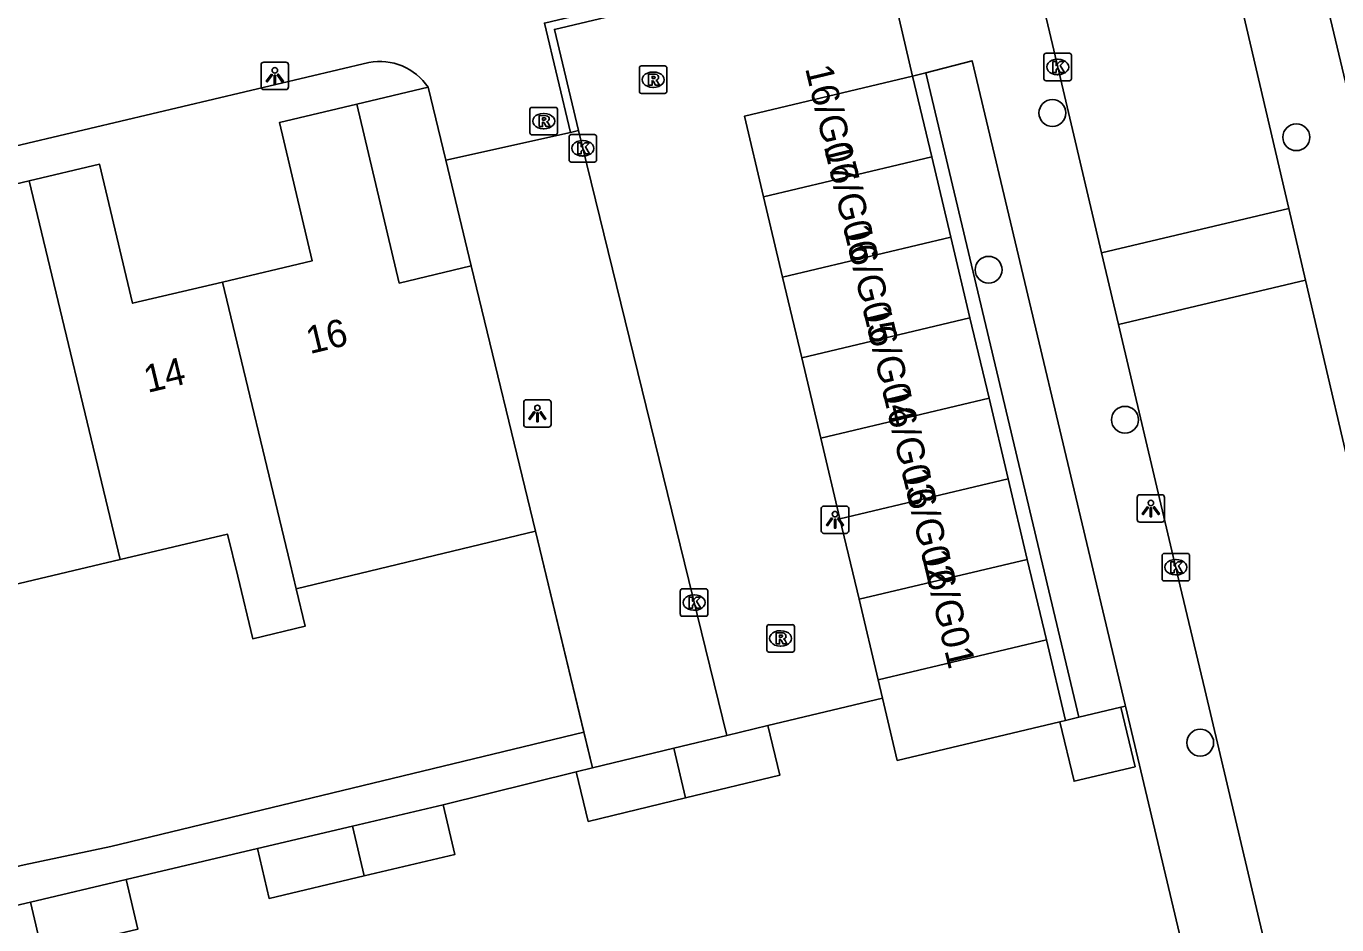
# Model space of a CAD drawing. Extents: x 158038 to 159242, y 380133 to 381214.
# Drawn here: x 158941.42 to 158989.13, y 380762.25 to 380794.95 of the extents above; entities that cross this region are included whole.
import ezdxf

# ---------------------------------------------------------------- set-up
doc = ezdxf.new("R2010")
doc.units = 0
for name, color, linetype in [('IMGEO_Boom', 7, 'Continuous'), ('IMGEO_Erf', 7, 'Continuous'), ('IMGEO_Groenvoorziening', 7, 'Continuous'), ('IMGEO_Kolk', 7, 'Continuous'), ('IMGEO_Lichtpunt', 7, 'Continuous'), ('IMGEO_Muur', 7, 'Continuous'), ('IMGEO_Pand', 7, 'Continuous'), ('IMGEO_Pand_nummerreeks', 7, 'Continuous'), ('IMGEO_Parkeervlak_open', 7, 'Continuous'), ('IMGEO_Rijbaan_lokaal_open', 7, 'Continuous'), ('IMGEO_Rioolput', 7, 'Continuous'), ('IMGEO_Voetpad_open', 7, 'Continuous')]:
    doc.layers.add(name, color=color, linetype=linetype)

msp = doc.modelspace()

# ---------------------------------------------------------------- linework, layer by layer
at = {"layer": 'IMGEO_Boom'}
for centre in [(158978.776, 380791.797), (158987.655, 380790.915), (158976.453, 380786.09), (158981.418, 380780.631), (158984.156, 380768.88)]:
    msp.add_circle(centre, 0.489, dxfattribs=at)
at = {"layer": 'IMGEO_Erf'}
msp.add_lwpolyline([(158953.456, 380792.121), (158956.05, 380792.736)], dxfattribs=at)
at = {"layer": 'IMGEO_Groenvoorziening'}
for points in [[(158979.741, 380769.806), (158974.169, 380793.26)], [(158981.272, 380770.17), (158981.433, 380770.208)]]:
    msp.add_lwpolyline(points, dxfattribs=at)
at = {"layer": 'IMGEO_Kolk'}
for p, q in [((158978.468, 380793.045), (158978.468, 380793.897)), ((158978.543, 380793.971), (158979.395, 380793.971)), ((158978.956, 380793.751), (158978.981, 380793.751)), ((158979.469, 380793.897), (158979.469, 380793.045)), ((158978.979, 380793.191), (158978.954, 380793.191)), ((158979.395, 380792.971), (158978.543, 380792.971)), ((158961.18, 380790.085), (158961.18, 380790.937)), ((158961.255, 380791.011), (158962.107, 380791.011)), ((158961.668, 380790.791), (158961.693, 380790.791)), ((158962.181, 380790.937), (158962.181, 380790.085)), ((158961.691, 380790.231), (158961.666, 380790.231)), ((158962.107, 380790.011), (158961.255, 380790.011)), ((158982.769, 380774.839), (158982.769, 380775.691)), ((158982.844, 380775.765), (158983.696, 380775.765)), ((158983.257, 380775.545), (158983.282, 380775.545)), ((158983.77, 380775.691), (158983.77, 380774.839)), ((158983.28, 380774.985), (158983.255, 380774.985)), ((158965.305, 380774.479), (158966.157, 380774.479)), ((158983.696, 380774.765), (158982.844, 380774.765)), ((158965.23, 380773.553), (158965.23, 380774.405)), ((158965.718, 380774.259), (158965.743, 380774.259)), ((158966.231, 380774.405), (158966.231, 380773.553)), ((158965.741, 380773.699), (158965.716, 380773.699)), ((158966.157, 380773.479), (158965.305, 380773.479))]:
    msp.add_line(p, q, dxfattribs=at)
for points in [[(158978.468, 380793.045), (158978.468, 380793.897)], [(158978.543, 380793.971), (158979.395, 380793.971)], [(158978.789, 380793.671), (158978.912, 380793.671), (158978.912, 380793.52), (158979.042, 380793.671), (158979.206, 380793.671), (158979.06, 380793.52), (158979.213, 380793.271), (158979.061, 380793.271), (158978.976, 380793.435), (158978.912, 380793.368), (158978.912, 380793.271), (158978.789, 380793.271), (158978.789, 380793.671)], [(158979.469, 380793.897), (158979.469, 380793.045)], [(158979.395, 380792.971), (158978.543, 380792.971)], [(158961.18, 380790.085), (158961.18, 380790.937)], [(158961.255, 380791.011), (158962.107, 380791.011)], [(158961.501, 380790.711), (158961.624, 380790.711), (158961.624, 380790.56), (158961.754, 380790.711), (158961.918, 380790.711), (158961.772, 380790.56), (158961.925, 380790.311), (158961.773, 380790.311), (158961.688, 380790.475), (158961.624, 380790.408), (158961.624, 380790.311), (158961.501, 380790.311), (158961.501, 380790.711)], [(158962.181, 380790.937), (158962.181, 380790.085)], [(158962.107, 380790.011), (158961.255, 380790.011)], [(158982.769, 380774.839), (158982.769, 380775.691)], [(158982.844, 380775.765), (158983.696, 380775.765)], [(158983.09, 380775.465), (158983.213, 380775.465), (158983.213, 380775.314), (158983.343, 380775.465), (158983.507, 380775.465), (158983.361, 380775.314), (158983.514, 380775.065), (158983.362, 380775.065), (158983.277, 380775.229), (158983.213, 380775.162), (158983.213, 380775.065), (158983.09, 380775.065), (158983.09, 380775.465)], [(158983.77, 380775.691), (158983.77, 380774.839)], [(158965.305, 380774.479), (158966.157, 380774.479)], [(158983.696, 380774.765), (158982.844, 380774.765)], [(158965.23, 380773.553), (158965.23, 380774.405)], [(158965.551, 380774.179), (158965.674, 380774.179), (158965.674, 380774.028), (158965.804, 380774.179), (158965.968, 380774.179), (158965.822, 380774.028), (158965.975, 380773.779), (158965.823, 380773.779), (158965.738, 380773.943), (158965.674, 380773.876), (158965.674, 380773.779), (158965.551, 380773.779), (158965.551, 380774.179)], [(158966.231, 380774.405), (158966.231, 380773.553)], [(158966.157, 380773.479), (158965.305, 380773.479)]]:
    msp.add_lwpolyline(points, dxfattribs=at)
for centre, start, end in [((158978.545, 380793.895), 91.552, 178.448), ((158978.545, 380793.895), 91.552, 178.448), ((158979.393, 380793.895), 1.552, 88.448), ((158979.393, 380793.895), 1.552, 88.448), ((158978.545, 380793.047), 181.552, 268.448), ((158978.545, 380793.047), 181.552, 268.448), ((158979.393, 380793.047), 271.552, 358.448), ((158979.393, 380793.047), 271.552, 358.448), ((158961.257, 380790.935), 91.552, 178.448), ((158961.257, 380790.935), 91.552, 178.448), ((158962.105, 380790.935), 1.552, 88.448), ((158962.105, 380790.935), 1.552, 88.448), ((158961.257, 380790.087), 181.552, 268.448), ((158961.257, 380790.087), 181.552, 268.448), ((158962.105, 380790.087), 271.552, 358.448), ((158962.105, 380790.087), 271.552, 358.448), ((158982.846, 380775.689), 91.552, 178.448), ((158982.846, 380775.689), 91.552, 178.448), ((158983.694, 380775.689), 1.552, 88.448), ((158983.694, 380775.689), 1.552, 88.448), ((158965.307, 380774.403), 91.552, 178.448), ((158965.307, 380774.403), 91.552, 178.448), ((158966.155, 380774.403), 1.552, 88.448), ((158966.155, 380774.403), 1.552, 88.448), ((158982.846, 380774.841), 181.552, 268.448), ((158982.846, 380774.841), 181.552, 268.448), ((158983.694, 380774.841), 271.552, 358.448), ((158983.694, 380774.841), 271.552, 358.448), ((158965.307, 380773.555), 181.552, 268.448), ((158965.307, 380773.555), 181.552, 268.448), ((158966.155, 380773.555), 271.552, 358.448), ((158966.155, 380773.555), 271.552, 358.448)]:
    msp.add_arc(centre, 0.0765, start, end, dxfattribs=at)
for centre, major_axis, ratio, start_param, end_param in [((158978.955, 380793.471), (-0.387, 0.002), 0.722429, 4.712389, 7.853982), ((158978.98, 380793.471), (-0.39, 0.002), 0.717154, 1.570796, 4.712389), ((158961.667, 380790.511), (-0.387, 0.002), 0.722429, 4.712389, 7.853982), ((158961.692, 380790.511), (-0.39, 0.002), 0.717154, 1.570796, 4.712389), ((158983.256, 380775.265), (-0.387, 0.002), 0.722429, 4.712389, 7.853982), ((158983.281, 380775.265), (-0.39, 0.002), 0.717154, 1.570796, 4.712389), ((158965.717, 380773.979), (-0.387, 0.002), 0.722429, 4.712389, 7.853982), ((158965.742, 380773.979), (-0.39, 0.002), 0.717154, 1.570796, 4.712389)]:
    msp.add_ellipse(centre, major_axis=major_axis, ratio=ratio, start_param=start_param, end_param=end_param, dxfattribs=at)
at = {"layer": 'IMGEO_Lichtpunt'}
for p, q in [((158949.969, 380793.551), (158949.969, 380792.744)), ((158949.969, 380793.551), (158949.969, 380792.744)), ((158950.871, 380793.646), (158950.063, 380793.646)), ((158950.871, 380793.646), (158950.063, 380793.646)), ((158950.965, 380792.744), (158950.965, 380793.551)), ((158950.965, 380792.744), (158950.965, 380793.551)), ((158950.063, 380792.65), (158950.871, 380792.65)), ((158950.063, 380792.65), (158950.871, 380792.65)), ((158959.528, 380781.265), (158959.528, 380780.458)), ((158959.528, 380781.265), (158959.528, 380780.458)), ((158960.43, 380781.36), (158959.622, 380781.36)), ((158960.43, 380781.36), (158959.622, 380781.36)), ((158960.524, 380780.458), (158960.524, 380781.265)), ((158960.524, 380780.458), (158960.524, 380781.265)), ((158959.622, 380780.364), (158960.43, 380780.364)), ((158959.622, 380780.364), (158960.43, 380780.364)), ((158981.861, 380777.807), (158981.861, 380777)), ((158981.861, 380777.807), (158981.861, 380777)), ((158982.763, 380777.902), (158981.955, 380777.902)), ((158982.763, 380777.902), (158981.955, 380777.902)), ((158982.857, 380777), (158982.857, 380777.807)), ((158982.857, 380777), (158982.857, 380777.807)), ((158970.363, 380777.398), (158970.363, 380776.591)), ((158970.363, 380777.398), (158970.363, 380776.591)), ((158971.265, 380777.493), (158970.457, 380777.493)), ((158971.265, 380777.493), (158970.457, 380777.493)), ((158971.359, 380776.591), (158971.359, 380777.398)), ((158971.359, 380776.591), (158971.359, 380777.398)), ((158981.955, 380776.906), (158982.763, 380776.906)), ((158981.955, 380776.906), (158982.763, 380776.906)), ((158970.457, 380776.497), (158971.265, 380776.497)), ((158970.457, 380776.497), (158971.265, 380776.497))]:
    msp.add_line(p, q, dxfattribs=at)
for points in [[(158950.343, 380793.215), (158950.382, 380793.187), (158950.194, 380792.925), (158950.156, 380792.952), (158950.343, 380793.215)], [(158950.445, 380793.167), (158950.492, 380793.167), (158950.492, 380792.845), (158950.445, 380792.845), (158950.445, 380793.167)], [(158950.555, 380793.187), (158950.593, 380793.214), (158950.78, 380792.952), (158950.741, 380792.924), (158950.555, 380793.187)], [(158959.902, 380780.929), (158959.941, 380780.901), (158959.753, 380780.639), (158959.715, 380780.666), (158959.902, 380780.929)], [(158960.004, 380780.881), (158960.051, 380780.881), (158960.051, 380780.559), (158960.004, 380780.559), (158960.004, 380780.881)], [(158960.114, 380780.901), (158960.152, 380780.928), (158960.339, 380780.666), (158960.3, 380780.638), (158960.114, 380780.901)], [(158982.235, 380777.471), (158982.274, 380777.443), (158982.086, 380777.181), (158982.048, 380777.208), (158982.235, 380777.471)], [(158982.337, 380777.423), (158982.384, 380777.423), (158982.384, 380777.101), (158982.337, 380777.101), (158982.337, 380777.423)], [(158982.447, 380777.443), (158982.485, 380777.47), (158982.672, 380777.208), (158982.633, 380777.18), (158982.447, 380777.443)], [(158970.737, 380777.062), (158970.776, 380777.034), (158970.588, 380776.772), (158970.55, 380776.799), (158970.737, 380777.062)], [(158970.839, 380777.014), (158970.886, 380777.014), (158970.886, 380776.692), (158970.839, 380776.692), (158970.839, 380777.014)], [(158970.949, 380777.034), (158970.987, 380777.061), (158971.174, 380776.799), (158971.135, 380776.771), (158970.949, 380777.034)]]:
    msp.add_lwpolyline(points, dxfattribs=at)
for centre in [(158950.468, 380793.349), (158960.027, 380781.063), (158982.36, 380777.605), (158970.862, 380777.196)]:
    msp.add_circle(centre, 0.0994, dxfattribs=at)
for centre, start, end in [((158950.063, 380793.551), 90, 180), ((158950.063, 380793.551), 90, 180), ((158950.871, 380793.551), 0, 90), ((158950.871, 380793.551), 0, 90), ((158950.063, 380792.744), 180, 270), ((158950.063, 380792.744), 180, 270), ((158950.871, 380792.744), 270, 0), ((158950.871, 380792.744), 270, 360), ((158959.622, 380781.265), 90, 180), ((158959.622, 380781.265), 90, 180), ((158960.43, 380781.265), 0, 90), ((158960.43, 380781.265), 0, 90), ((158959.622, 380780.458), 180, 270), ((158959.622, 380780.458), 180, 270), ((158960.43, 380780.458), 270, 0), ((158960.43, 380780.458), 270, 360), ((158981.955, 380777.807), 90, 180), ((158981.955, 380777.807), 90, 180), ((158982.763, 380777.807), 0, 90), ((158982.763, 380777.807), 0, 90), ((158970.457, 380777.398), 90, 180), ((158970.457, 380777.398), 90, 180), ((158971.265, 380777.398), 0, 90), ((158971.265, 380777.398), 0, 90), ((158981.955, 380777), 180, 270), ((158981.955, 380777), 180, 270), ((158982.763, 380777), 270, 0), ((158982.763, 380777), 270, 360), ((158970.457, 380776.591), 180, 270), ((158970.457, 380776.591), 180, 270), ((158971.265, 380776.591), 270, 0), ((158971.265, 380776.591), 270, 360)]:
    msp.add_arc(centre, 0.0946, start, end, dxfattribs=at)
at = {"layer": 'IMGEO_Muur'}
for points in [[(158961.233, 380791.092), (158960.285, 380795.07), (158972.549, 380797.994)], [(158972.621, 380797.69), (158960.647, 380794.835), (158961.523, 380791.161)], [(158953.456, 380792.121), (158956.05, 380792.736)], [(158956.05, 380792.736), (158956.691, 380790.082)], [(158961.523, 380791.161), (158961.233, 380791.092)], [(158956.691, 380790.082), (158957.62, 380786.237)], [(158959.953, 380776.579), (158962.034, 380767.966)]]:
    msp.add_lwpolyline(points, dxfattribs=at)
at = {"layer": 'IMGEO_Pand'}
for points in [[(158968.257, 380788.75), (158967.561, 380791.68), (158973.685, 380793.135)], [(158973.685, 380793.135), (158974.381, 380790.205)], [(158953.456, 380792.121), (158950.638, 380791.453), (158951.831, 380786.42), (158948.56, 380785.645)], [(158957.62, 380786.237), (158955, 380785.604), (158953.456, 380792.121)], [(158974.381, 380790.205), (158968.257, 380788.75)], [(158974.381, 380790.205), (158975.077, 380787.274)], [(158941.53, 380789.327), (158944.09, 380789.934), (158945.29, 380784.87), (158948.56, 380785.645)], [(158936.882, 380782.789), (158940.19, 380783.572), (158938.97, 380788.721), (158941.53, 380789.327)], [(158944.842, 380775.541), (158941.53, 380789.327)], [(158968.953, 380785.819), (158968.257, 380788.75)], [(158975.077, 380787.274), (158968.953, 380785.819)], [(158975.077, 380787.274), (158975.773, 380784.344)], [(158959.953, 380776.579), (158957.62, 380786.237)], [(158948.56, 380785.645), (158951.021, 380775.399), (158951.241, 380774.485)], [(158969.649, 380782.889), (158968.953, 380785.819)], [(158969.649, 380782.889), (158975.773, 380784.344)], [(158975.773, 380784.344), (158976.47, 380781.413)], [(158970.345, 380779.958), (158969.649, 380782.889)], [(158976.47, 380781.413), (158970.345, 380779.958)], [(158976.47, 380781.413), (158977.166, 380778.482)], [(158971.042, 380777.028), (158970.345, 380779.958)], [(158971.042, 380777.028), (158977.166, 380778.482)], [(158977.166, 380778.482), (158977.862, 380775.552)], [(158971.738, 380774.097), (158971.042, 380777.028)], [(158951.241, 380774.485), (158951.569, 380773.118), (158949.664, 380772.66), (158949.116, 380774.941), (158948.75, 380776.467), (158944.842, 380775.541)], [(158959.953, 380776.579), (158951.241, 380774.485)], [(158944.842, 380775.541), (158940.696, 380774.559), (158941.081, 380772.934), (158939.347, 380772.523)], [(158977.862, 380775.552), (158971.738, 380774.097)], [(158977.862, 380775.552), (158978.558, 380772.622)], [(158972.434, 380771.167), (158971.738, 380774.097)], [(158978.558, 380772.622), (158972.434, 380771.167)], [(158978.558, 380772.622), (158979.254, 380769.691)], [(158972.434, 380771.167), (158972.591, 380770.505)], [(158972.591, 380770.505), (158973.13, 380768.237), (158979.049, 380769.642)], [(158979.049, 380769.642), (158979.563, 380767.476), (158981.786, 380768.004), (158981.272, 380770.17)], [(158981.272, 380770.17), (158979.741, 380769.806)], [(158979.254, 380769.691), (158979.049, 380769.642)], [(158979.741, 380769.806), (158979.254, 380769.691)], [(158968.417, 380769.502), (158968.852, 380767.695), (158965.416, 380766.868)], [(158966.918, 380769.141), (158968.417, 380769.502)], [(158964.99, 380768.677), (158966.918, 380769.141)], [(158962.034, 380767.966), (158964.99, 380768.677)], [(158964.99, 380768.677), (158965.416, 380766.868)], [(158962.034, 380767.966), (158961.443, 380767.824)], [(158965.416, 380766.868), (158961.878, 380766.017), (158961.443, 380767.824)], [(158956.595, 380766.615), (158953.296, 380765.838)], [(158953.725, 380764.031), (158957.02, 380764.807), (158956.595, 380766.615)], [(158953.296, 380765.838), (158949.836, 380765.023)], [(158953.296, 380765.838), (158953.725, 380764.031)], [(158953.725, 380764.031), (158950.26, 380763.215), (158949.836, 380765.023)], [(158945.051, 380763.896), (158945.475, 380762.088), (158942.002, 380761.27), (158941.576, 380763.077)], [(158945.051, 380763.896), (158941.576, 380763.077)]]:
    msp.add_lwpolyline(points, dxfattribs=at)
at = {"layer": 'IMGEO_Parkeervlak_open'}
for points in [[(158956.691, 380790.082), (158957.62, 380786.237)], [(158961.721, 380769.263), (158959.953, 380776.579)]]:
    msp.add_lwpolyline(points, dxfattribs=at)
at = {"layer": 'IMGEO_Rijbaan_lokaal_open'}
for points in [[(158972.996, 380848.953), (158975.231, 380839.527), (158976.112, 380835.81), (158976.361, 380834.761), (158977.283, 380830.892), (158982.196, 380810.267), (158983.603, 380804.517), (158987.383, 380788.323)], [(158980.567, 380786.712), (158978.777, 380794.288), (158977.707, 380798.806), (158976.744, 380802.874), (158975.857, 380806.621), (158969.267, 380834.448), (158966.187, 380847.324)], [(158972.621, 380797.69), (158973.685, 380793.135)], [(158966.918, 380769.141), (158961.523, 380791.161)], [(158980.567, 380786.712), (158987.383, 380788.323)], [(158987.383, 380788.323), (158987.993, 380785.713)], [(158981.183, 380784.104), (158980.567, 380786.712)], [(158987.993, 380785.713), (158981.183, 380784.104)], [(158995.706, 380753.219), (158990.161, 380776.424), (158987.993, 380785.713)], [(158986.389, 380750), (158986.794, 380750.67), (158987.137, 380751.374), (158987.416, 380752.105), (158987.628, 380752.859), (158987.773, 380753.628), (158987.848, 380754.407), (158987.853, 380755.19), (158987.788, 380755.971), (158987.654, 380756.742), (158987.528, 380757.242), (158984.322, 380770.816), (158983.433, 380774.576), (158981.183, 380784.104)], [(158968.417, 380769.502), (158972.591, 380770.505)]]:
    msp.add_lwpolyline(points, dxfattribs=at)
at = {"layer": 'IMGEO_Rioolput'}
for p, q in [((158963.739, 380792.582), (158963.739, 380793.434)), ((158963.814, 380793.508), (158964.666, 380793.508)), ((158964.227, 380793.288), (158964.252, 380793.288)), ((158964.74, 380793.434), (158964.74, 380792.582)), ((158964.25, 380792.728), (158964.225, 380792.728)), ((158964.666, 380792.508), (158963.814, 380792.508)), ((158959.757, 380791.074), (158959.757, 380791.926)), ((158959.832, 380792), (158960.684, 380792)), ((158960.245, 380791.78), (158960.27, 380791.78)), ((158960.758, 380791.926), (158960.758, 380791.074)), ((158960.268, 380791.22), (158960.243, 380791.22)), ((158960.684, 380791), (158959.832, 380791)), ((158968.381, 380772.249), (158968.381, 380773.101)), ((158968.456, 380773.175), (158969.308, 380773.175)), ((158969.382, 380773.101), (158969.382, 380772.249)), ((158968.869, 380772.955), (158968.894, 380772.955)), ((158969.308, 380772.175), (158968.456, 380772.175)), ((158968.892, 380772.395), (158968.867, 380772.395))]:
    msp.add_line(p, q, dxfattribs=at)
for points in [[(158963.739, 380792.582), (158963.739, 380793.434)], [(158963.814, 380793.508), (158964.666, 380793.508)], [(158964.328, 380793.206), (158964.076, 380793.208), (158964.076, 380792.808)], [(158964.254, 380793.127), (158964.2, 380793.127), (158964.2, 380793.046)], [(158964.74, 380793.434), (158964.74, 380792.582)], [(158964.076, 380792.808), (158964.2, 380792.808), (158964.2, 380792.97), (158964.211, 380792.97)], [(158964.2, 380793.046), (158964.252, 380793.046)], [(158964.258, 380792.941), (158964.329, 380792.808), (158964.469, 380792.808), (158964.404, 380792.934)], [(158964.666, 380792.508), (158963.814, 380792.508)], [(158959.757, 380791.074), (158959.757, 380791.926)], [(158959.832, 380792), (158960.684, 380792)], [(158960.346, 380791.698), (158960.094, 380791.7), (158960.094, 380791.3)], [(158960.758, 380791.926), (158960.758, 380791.074)], [(158960.094, 380791.3), (158960.218, 380791.3), (158960.218, 380791.462), (158960.229, 380791.462)], [(158960.272, 380791.619), (158960.218, 380791.619), (158960.218, 380791.538)], [(158960.218, 380791.538), (158960.27, 380791.538)], [(158960.276, 380791.433), (158960.347, 380791.3), (158960.487, 380791.3), (158960.422, 380791.426)], [(158960.684, 380791), (158959.832, 380791)], [(158968.381, 380772.249), (158968.381, 380773.101)], [(158968.456, 380773.175), (158969.308, 380773.175)], [(158969.382, 380773.101), (158969.382, 380772.249)], [(158968.97, 380772.873), (158968.718, 380772.875), (158968.718, 380772.475)], [(158968.718, 380772.475), (158968.842, 380772.475), (158968.842, 380772.637), (158968.853, 380772.637)], [(158968.896, 380772.794), (158968.842, 380772.794), (158968.842, 380772.713)], [(158968.842, 380772.713), (158968.894, 380772.713)], [(158968.9, 380772.608), (158968.971, 380772.475), (158969.111, 380772.475), (158969.046, 380772.601)], [(158969.308, 380772.175), (158968.456, 380772.175)]]:
    msp.add_lwpolyline(points, dxfattribs=at)
for centre, radius, start, end in [((158963.816, 380793.432), 0.0765, 91.552, 178.448), ((158963.816, 380793.432), 0.0765, 91.552, 178.448), ((158964.26, 380793.031), 0.0964, 77.0061, 93.1865), ((158964.274, 380793.088), 0.0378, 276.6634, 79.6772), ((158964.327, 380793.096), 0.109, 350.3612, 89.416), ((158964.325, 380793.096), 0.112, 277.5842, 350.9817), ((158964.664, 380793.432), 0.0765, 1.552, 88.448), ((158964.664, 380793.432), 0.0765, 1.552, 88.448), ((158964.21, 380792.917), 0.0533, 26.0293, 88.6989), ((158964.236, 380793.235), 0.19, 274.7715, 282.9687), ((158964.309, 380792.881), 0.108, 29.5134, 73.7905), ((158963.816, 380792.584), 0.0765, 181.552, 268.448), ((158963.816, 380792.584), 0.0765, 181.552, 268.448), ((158964.664, 380792.584), 0.0765, 271.552, 358.448), ((158964.664, 380792.584), 0.0765, 271.552, 358.448), ((158959.834, 380791.924), 0.0765, 91.552, 178.448), ((158959.834, 380791.924), 0.0765, 91.552, 178.448), ((158960.345, 380791.588), 0.109, 350.3612, 89.416), ((158960.682, 380791.924), 0.0765, 1.552, 88.448), ((158960.682, 380791.924), 0.0765, 1.552, 88.448), ((158960.228, 380791.409), 0.0533, 26.0293, 88.6989), ((158960.254, 380791.727), 0.19, 274.7715, 282.9687), ((158960.278, 380791.523), 0.0964, 77.0061, 93.1865), ((158960.292, 380791.58), 0.0378, 276.6634, 79.6772), ((158960.343, 380791.588), 0.112, 277.5842, 350.9817), ((158960.327, 380791.373), 0.108, 29.5134, 73.7905), ((158959.834, 380791.076), 0.0765, 181.552, 268.448), ((158959.834, 380791.076), 0.0765, 181.552, 268.448), ((158960.682, 380791.076), 0.0765, 271.552, 358.448), ((158960.682, 380791.076), 0.0765, 271.552, 358.448), ((158968.458, 380773.099), 0.0765, 91.552, 178.448), ((158968.458, 380773.099), 0.0765, 91.552, 178.448), ((158969.306, 380773.099), 0.0765, 1.552, 88.448), ((158969.306, 380773.099), 0.0765, 1.552, 88.448), ((158968.852, 380772.584), 0.0533, 26.0293, 88.6989), ((158968.878, 380772.902), 0.19, 274.7715, 282.9687), ((158968.902, 380772.698), 0.0964, 77.0061, 93.1865), ((158968.916, 380772.755), 0.0378, 276.6634, 79.6772), ((158968.969, 380772.763), 0.109, 350.3612, 89.416), ((158968.967, 380772.763), 0.112, 277.5842, 350.9817), ((158968.951, 380772.548), 0.108, 29.5134, 73.7905), ((158968.458, 380772.251), 0.0765, 181.552, 268.448), ((158968.458, 380772.251), 0.0765, 181.552, 268.448), ((158969.306, 380772.251), 0.0765, 271.552, 358.448), ((158969.306, 380772.251), 0.0765, 271.552, 358.448)]:
    msp.add_arc(centre, radius, start, end, dxfattribs=at)
for centre, major_axis, ratio, start_param, end_param in [((158964.226, 380793.008), (-0.387, 0.002), 0.722429, 4.712389, 7.853982), ((158964.251, 380793.008), (-0.39, 0.002), 0.717154, 1.570796, 4.712389), ((158960.244, 380791.5), (-0.387, 0.002), 0.722429, 4.712389, 7.853982), ((158960.269, 380791.5), (-0.39, 0.002), 0.717154, 1.570796, 4.712389), ((158968.868, 380772.675), (-0.387, 0.002), 0.722429, 4.712389, 7.853982), ((158968.893, 380772.675), (-0.39, 0.002), 0.717154, 1.570796, 4.712389)]:
    msp.add_ellipse(centre, major_axis=major_axis, ratio=ratio, start_param=start_param, end_param=end_param, dxfattribs=at)
at = {"layer": 'IMGEO_Voetpad_open'}
for points in [[(158986.975, 380803.324), (158998.916, 380753.162)], [(158953.892, 380793.64), (158940.338, 380790.437), (158924.8, 380786.765)], [(158981.433, 380770.208), (158981.421, 380770.258), (158975.854, 380793.695), (158974.169, 380793.26)], [(158974.169, 380793.26), (158973.685, 380793.135)], [(158956.05, 380792.736), (158956.691, 380790.082)], [(158961.233, 380791.092), (158956.691, 380790.082)], [(158981.433, 380770.208), (158984.909, 380755.576), (158984.931, 380755.465), (158985.01, 380754.929), (158985.04, 380754.388), (158985.021, 380753.846), (158984.955, 380753.308), (158984.84, 380752.779), (158984.679, 380752.262), (158984.472, 380751.761), (158984.221, 380751.281), (158983.928, 380750.825), (158983.596, 380750.397), (158983.227, 380750), (158982.942, 380749.737), (158982.521, 380749.406), (158982.072, 380749.113), (158981.598, 380748.861), (158981.104, 380748.653), (158980.593, 380748.489)], [(158929.256, 380761.648), (158941.345, 380764.434), (158944.497, 380765.102), (158961.721, 380769.263)], [(158961.721, 380769.263), (158962.034, 380767.966)], [(158961.443, 380767.824), (158956.595, 380766.615)], [(158949.836, 380765.023), (158945.051, 380763.896)], [(158941.576, 380763.077), (158939.176, 380762.512)]]:
    msp.add_lwpolyline(points, dxfattribs=at)
msp.add_arc((158954.281, 380791.541), 2.134, 34.0342, 100.5076, dxfattribs=at)

# ---------------------------------------------------------------- texts
at = {"layer": 'IMGEO_Pand_nummerreeks'}
for s, rotation, p in [('16/G07', 283.4652, (158969.769, 380793.427)), ('16/G06', 283.4652, (158970.45, 380790.582)), ('16/G05', 283.4652, (158971.16, 380787.617)), ('16/G04', 283.4652, (158971.868, 380784.659)), ('16', 13.4645, (158951.743, 380783.02)), ('14', 13.4645, (158945.835, 380781.606)), ('16/G03', 283.4652, (158972.577, 380781.701)), ('16/G02', 283.4652, (158973.285, 380778.742)), ('16/G01', 283.4652, (158973.993, 380775.784))]:
    msp.add_text(s, height=1, rotation=rotation, dxfattribs=at).set_placement(p)

doc.saveas('drawing.dxf')
